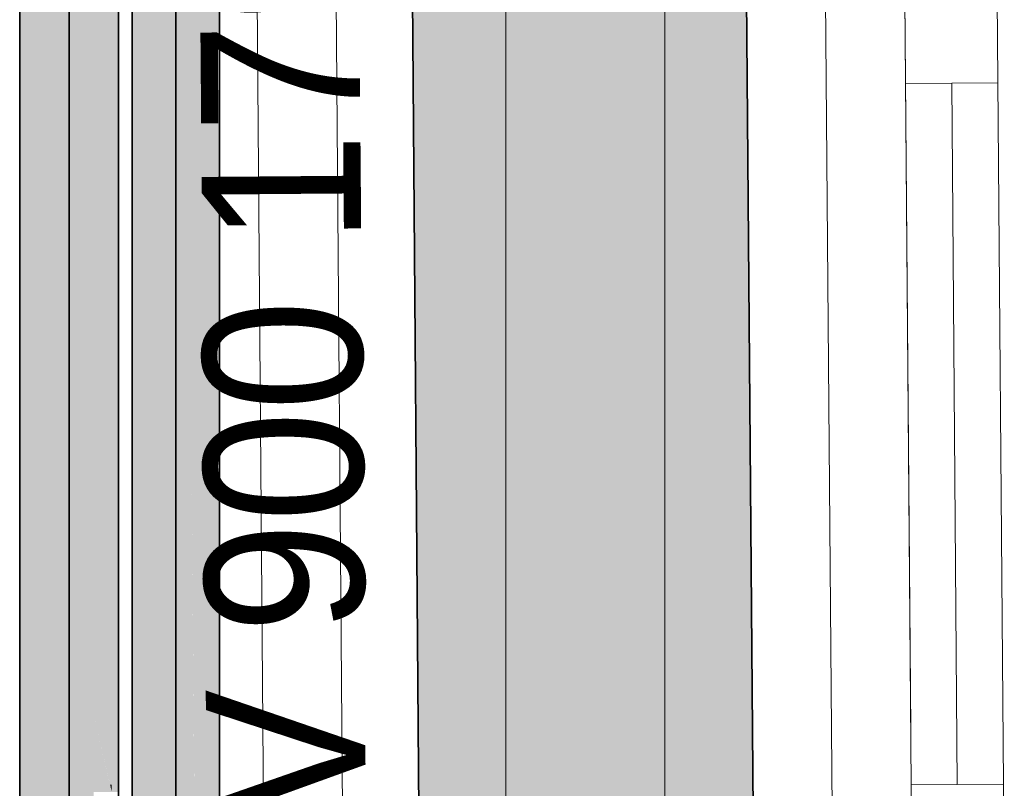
# Model space of a CAD drawing. Extents: x -297 to 573, y -46 to 548.
# Tile 272 of 281: x 317 to 330, y 415 to 425. Entities that reach past the tile are written whole.
import ezdxf
from ezdxf.lldxf.tags import DXFTag

# ---------------------------------------------------------------- set-up
doc = ezdxf.new("R2010")
doc.units = 0
doc.layers.get('0').update_dxf_attribs({"lineweight": 35})
for name, color, linetype, lineweight in [('0-Shading', 7, 'Continuous', 35), ('5_EG-AUSBAU', 7, 'Continuous', 25), ('5_EG-BESTAND', 7, 'Continuous', 25), ('5_EG-HLSE', 7, 'Continuous', 25), ('5_EG-NEU', 7, 'Continuous', 25), ('H_Heizkoerpertext', 7, 'Continuous', 35)]:
    doc.layers.add(name, color=color, linetype=linetype, lineweight=lineweight)
for name, color, linetype, lineweight, true_color in [('H_Heizkoerper', 1, 'Continuous', 35, 0xff0000), ('H_Heizkoerperflaeche', 7, 'Continuous', 35, 0xc0c0c0), ('H_Ruecklauf', 5, 'Continuous', 35, 0x0000ff), ('H_Vorlauf', 1, 'Continuous', 35, 0xff0000)]:
    doc.layers.add(name, color=color, linetype=linetype, lineweight=lineweight, true_color=true_color)
doc.styles.get("Standard").update_dxf_attribs({"font": 'arial.ttf'})
tags = doc.linetypes.add('ALL_S14', pattern=[0.002, 0.001, -0.001]).pattern_tags.tags
tags[6:7] = [DXFTag(74, 4), DXFTag(75, 0), DXFTag(340, '0'), DXFTag(46, 1.0), DXFTag(50, 0.0), DXFTag(44, 0.0), DXFTag(45, 0.0)]
tags[4:5] = [DXFTag(74, 4), DXFTag(75, 0), DXFTag(340, '0'), DXFTag(46, 1.0), DXFTag(50, 0.0), DXFTag(44, 0.0), DXFTag(45, 0.0)]
tags = doc.linetypes.add('PUNKT2_S9', pattern=[0.0005, 0, -0.0005]).pattern_tags.tags
tags[6:7] = [DXFTag(74, 4), DXFTag(75, 0), DXFTag(340, '0'), DXFTag(46, 1.0), DXFTag(50, 0.0), DXFTag(44, 0.0), DXFTag(45, 0.0)]
tags[4:5] = [DXFTag(74, 4), DXFTag(75, 0), DXFTag(340, '0'), DXFTag(46, 1.0), DXFTag(50, 0.0), DXFTag(44, 0.0), DXFTag(45, 0.0)]

# ---------------------------------------------------------------- blocks, each defined once
blk = doc.blocks.new('Shading-A07ALD351N', base_point=(317.757, 397.531))
at = {"layer": '0-Shading', "color": 174, "true_color": 0x0000a0}
for points in [[(317.53, 419.174), (317.447, 419.174), (317.53, 432.612)], [(317.447, 419.174), (317.53, 432.612), (317.447, 432.612)], [(318.687, 415.008), (318.604, 415.008), (318.687, 432.612)], [(318.604, 415.008), (318.687, 432.612), (318.604, 432.612)], [(317.53, 419.016), (317.53, 419.174), (317.447, 419.174)], [(317.53, 419.016), (317.447, 419.016), (317.447, 419.174)], [(317.53, 415.927), (317.447, 415.927), (317.53, 419.016)], [(317.447, 415.927), (317.53, 419.016), (317.447, 419.016)], [(317.447, 415.769), (317.53, 415.927), (317.447, 415.927)], [(317.53, 415.769), (317.447, 415.769), (317.53, 415.927)], [(317.53, 411.493), (317.447, 411.493), (317.53, 415.769)], [(317.447, 411.493), (317.53, 415.769), (317.447, 415.769)]]:
    blk.add_solid(points, dxfattribs=at)
at = {"layer": '0-Shading', "color": 172, "true_color": 0x0000d9}
for points in [[(317.757, 419.016), (317.53, 419.016), (317.757, 432.612)], [(317.53, 419.016), (317.757, 432.612), (317.53, 432.612)], [(318.583, 415.967), (318.377, 415.967), (318.583, 432.612)], [(318.377, 415.967), (318.583, 432.612), (318.377, 432.612)], [(318.604, 415.099), (318.583, 415.099), (318.604, 432.612)], [(318.583, 415.099), (318.604, 432.612), (318.583, 432.612)], [(317.757, 418.281), (317.757, 419.016), (317.53, 419.016)], [(317.757, 418.281), (317.53, 418.281), (317.53, 419.016)], [(317.757, 415.927), (317.53, 415.927), (317.757, 418.281)], [(317.53, 415.927), (317.757, 418.281), (317.53, 418.281)], [(317.757, 415.465), (317.757, 415.927), (317.53, 415.927)], [(317.757, 415.465), (317.53, 415.465), (317.53, 415.927)], [(318.583, 415.099), (318.583, 415.967), (318.377, 415.967)], [(318.604, 415.008), (318.377, 415.008), (318.377, 415.967)], [(317.757, 411.493), (317.53, 411.493), (317.757, 415.465)], [(317.53, 411.493), (317.757, 415.465), (317.53, 415.465)], [(318.604, 415.008), (318.604, 415.099), (318.583, 415.099)]]:
    blk.add_solid(points, dxfattribs=at)
at = {"layer": '0-Shading', "color": 5, "true_color": 0x0000fa}
for points in [[(318.067, 418.281), (317.757, 418.281), (318.067, 432.612)], [(317.757, 418.281), (318.067, 432.612), (317.757, 432.612)], [(318.377, 417.164), (318.067, 417.164), (318.377, 432.612)], [(318.067, 417.164), (318.377, 432.612), (318.067, 432.612)], [(318.067, 417.164), (318.067, 418.281), (317.757, 418.281)], [(318.067, 417.164), (317.757, 417.164), (317.757, 418.281)], [(318.067, 415.465), (317.757, 415.465), (318.067, 417.164)], [(317.757, 415.465), (318.067, 417.164), (317.757, 417.164)], [(318.377, 415.967), (318.377, 417.164), (318.067, 417.164)], [(318.377, 415.967), (318.067, 415.967), (318.067, 417.164)], [(318.377, 414.506), (318.067, 414.506), (318.377, 415.967)], [(318.067, 414.506), (318.377, 415.967), (318.067, 415.967)], [(318.067, 414.506), (318.067, 415.465), (317.757, 415.465)], [(318.067, 414.506), (317.757, 414.506), (317.757, 415.465)]]:
    blk.add_solid(points, dxfattribs=at)
blk = doc.blocks.new('Shading-A07ALD371N', base_point=(319.96, 393.002))
at = {"layer": '0-Shading', "color": 14, "true_color": 0xb00000}
for points in [[(319.021, 414.394), (318.859, 414.394), (319.021, 434.177)], [(318.859, 414.394), (319.021, 434.177), (318.859, 434.177)], [(319.959, 411.081), (319.798, 411.081), (319.959, 428.268)], [(319.798, 411.081), (319.959, 428.268), (319.798, 428.268)]]:
    blk.add_solid(points, dxfattribs=at)
at = {"layer": '0-Shading', "color": 1, "true_color": 0xf50000}
for points in [[(319.409, 413.984), (319.021, 413.984), (319.409, 430.716)], [(319.021, 413.984), (319.409, 430.716), (319.021, 430.716)], [(319.661, 412.612), (319.409, 412.612), (319.517, 430.042)], [(319.409, 412.612), (319.517, 430.042), (319.409, 430.042)], [(319.67, 411.588), (319.798, 428.268), (319.531, 428.268)], [(319.798, 411.588), (319.67, 411.588), (319.798, 428.268)]]:
    blk.add_solid(points, dxfattribs=at)
blk = doc.blocks.new('Referenz-A07ALD4Q1N', base_point=(-101.907, -12.836))
at = {"layer": '5_EG-AUSBAU', "color": 0, "lineweight": 13}
for p, q in [((320.699, 389.477), (320.355, 435.44)), ((327.491, 435.173), (327.856, 390.149))]:
    blk.add_line(p, q, dxfattribs=at)
at = {"layer": '5_EG-BESTAND', "color": 0, "linetype": 'PUNKT2_S9', "lineweight": 13, "ltscale": 0.13}
blk.add_line((321.336, 436.402), (321.707, 388.567), dxfattribs=at)
at = {"layer": '5_EG-HLSE', "color": 0, "linetype": 'ALL_S14', "lineweight": 13, "ltscale": 0.13}
for p, q in [((323.558, 392.696), (323.554, 432.696)), ((325.554, 432.696), (325.558, 392.696))]:
    blk.add_line(p, q, dxfattribs=at)
at = {"layer": '5_EG-NEU', "color": 0, "lineweight": 13}
for p, q in [((328.649, 415.097), (328.495, 434.736)), ((329.654, 434.745), (329.809, 415.106)), ((328.498, 434.036), (328.644, 415.797)), ((329.739, 423.925), (328.58, 423.916)), ((329.16, 423.921), (329.229, 415.101)), ((329.809, 415.106), (328.649, 415.097)), ((328.649, 415.097), (329.809, 415.106)), ((328.66, 413.697), (328.649, 415.097)), ((329.809, 415.106), (329.82, 413.706))]:
    blk.add_line(p, q, dxfattribs=at)
blk = doc.blocks.new('Heizkörper-A07ALD541N', base_point=(317.706, 393.123))
at = {"color": 0, "linetype": 'ByBlock', "lineweight": -2, "ltscale": 0.35}
for p, q in [((322.611, 396.684), (322.32, 432.563)), ((326.52, 432.597), (326.811, 396.718))]:
    blk.add_line(p, q, dxfattribs=at)
at = {"layer": 'H_Heizkoerperflaeche', "linetype": 'ByBlock', "lineweight": -2, "ltscale": 0.35}
for points in [[(322.61, 396.718), (326.52, 432.563), (322.32, 432.563)], [(326.811, 396.718), (322.61, 396.718), (326.52, 432.563)]]:
    blk.add_solid(points, dxfattribs=at)
at = {"layer": 'H_Heizkoerpertext', "linetype": 'ByBlock', "lineweight": -2, "ltscale": 0.35, "insert": (319.94, 397.152), "char_height": 2, "attachment_point": 1, "rotation": 90.4638}
blk.add_mtext('{\\W0.9;\\fArial;Radiavector ZRV 900 1794 210}', dxfattribs=at)
blk = doc.blocks.new('Rohr - 1703-A07ALD5Y1N', base_point=(318.067, 391.089))
at = {"color": 0, "linetype": 'ByBlock', "lineweight": -2, "ltscale": 0.35}
blk.add_line((318.067, 391.089), (318.067, 433.48), dxfattribs=at)
blk = doc.blocks.new('Rohr - 1703-A07ALD8U1N', base_point=(299.115, 395.101))
at = {"color": 0, "linetype": 'ByBlock', "lineweight": -2, "ltscale": 0.35}
blk.add_line((319.409, 443.78), (319.409, 395.101), dxfattribs=at)
blk = doc.blocks.new('Geometrie-A07ALD921N', base_point=(234.28, 392.869))
at = {"layer": 'H_Vorlauf', "lineweight": -2}
for p, q in [((318.859, 442.955), (318.859, 396.074)), ((319.959, 396.074), (319.959, 442.955))]:
    blk.add_line(p, q, dxfattribs=at)
blk = doc.blocks.new('Geometrie-A07ALD941N', base_point=(215.22, 390.469))
at = {"layer": 'H_Ruecklauf', "lineweight": -2}
for p, q in [((317.447, 432.612), (317.447, 392.019)), ((318.687, 392.019), (318.687, 432.612))]:
    blk.add_line(p, q, dxfattribs=at)

msp = doc.modelspace()

# ---------------------------------------------------------------- block references
at = {"color": 251, "lineweight": 25, "ltscale": 0.25, "true_color": 0x585858}
msp.add_blockref('Referenz-A07ALD4Q1N', (-101.907, -12.836), dxfattribs=at)
at = {"linetype": 'Continuous', "ltscale": 0.35}
for name, p in [('Geometrie-A07ALD941N', (215.22, 390.469)), ('Geometrie-A07ALD921N', (234.28, 392.869))]:
    msp.add_blockref(name, p, dxfattribs=at)
for name, p in [('Shading-A07ALD351N', (317.757, 397.531)), ('Shading-A07ALD371N', (319.96, 393.002))]:
    msp.add_blockref(name, p)
at = {"layer": 'H_Heizkoerper', "ltscale": 0.35}
msp.add_blockref('Heizkörper-A07ALD541N', (317.706, 393.123), dxfattribs=at)
at = {"layer": 'H_Ruecklauf', "ltscale": 0.35}
msp.add_blockref('Rohr - 1703-A07ALD5Y1N', (318.067, 391.089), dxfattribs=at)
at = {"layer": 'H_Vorlauf', "ltscale": 0.35}
msp.add_blockref('Rohr - 1703-A07ALD8U1N', (299.115, 395.101), dxfattribs=at)

doc.saveas('drawing.dxf')
